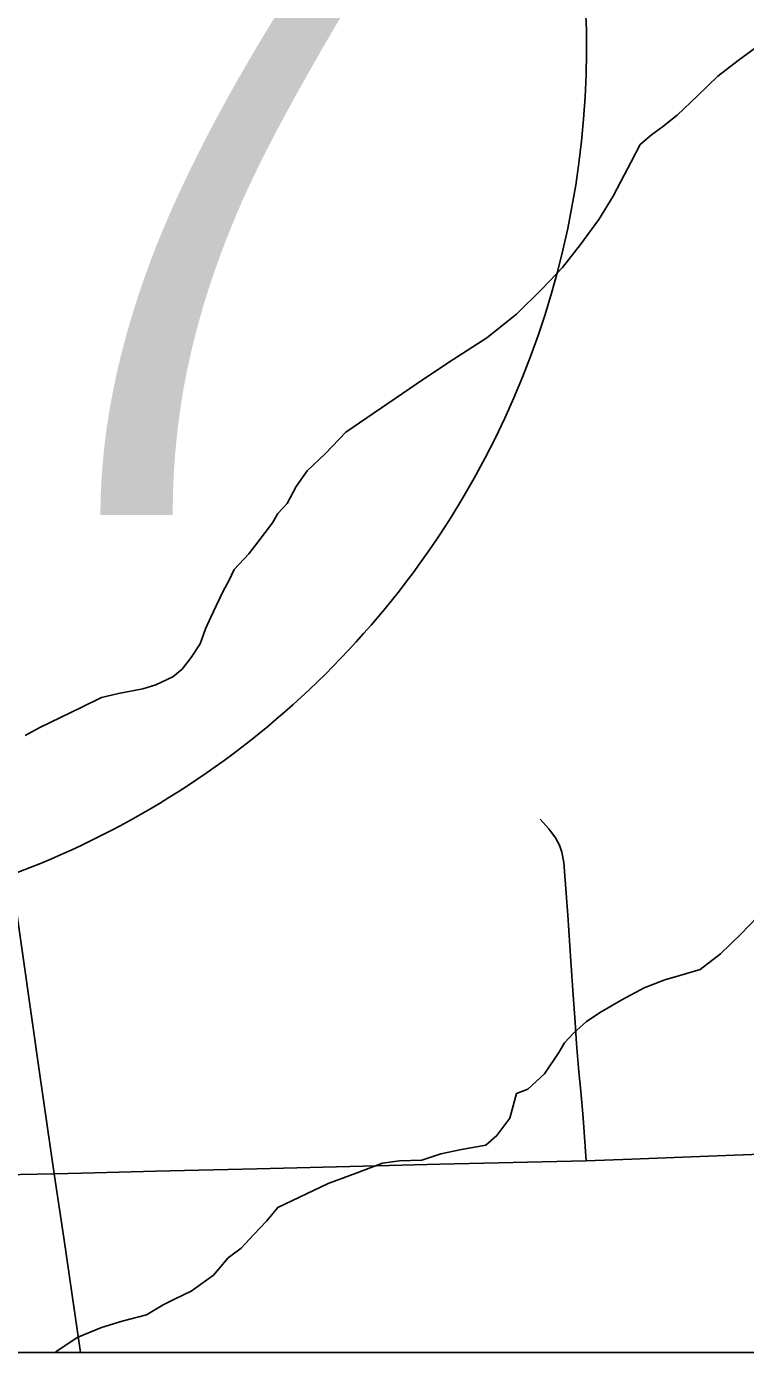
# Model space of a CAD drawing. Extents: x -59 to 82, y -3 to 49.
# Drawn here: x -11.789 to -11.6445, y 28.5482 to 28.8148 of the extents above; entities that cross this region are included whole.
import ezdxf

# ---------------------------------------------------------------- set-up
doc = ezdxf.new("R2010")
doc.units = 0
for name, color, linetype in [('GM_X_City_Street', 7, 'Continuous'), ('GM_X_Corporation', 7, 'Continuous'), ('GM_X_County_Road', 7, 'Continuous'), ('GM_X_Interstate_Route', 7, 'Continuous'), ('GM_X_Interstate_Shield', 7, 'Continuous'), ('GM_X_Minor_River', 7, 'Continuous'), ('SH_Data', 7, 'Continuous')]:
    doc.layers.add(name, color=color, linetype=linetype)

msp = doc.modelspace()

# ---------------------------------------------------------------- linework, layer by layer
at = {"layer": 'GM_X_City_Street'}
msp.add_lwpolyline([(-11.67656189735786, 28.586721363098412), (-11.677164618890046, 28.595389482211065), (-11.677624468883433, 28.60070216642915), (-11.678028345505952, 28.604641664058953), (-11.678475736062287, 28.610258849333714), (-11.678780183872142, 28.61459602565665), (-11.679196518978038, 28.620051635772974), (-11.679625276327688, 28.62688049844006), (-11.680240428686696, 28.63609539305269), (-11.680781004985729, 28.643123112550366), (-11.681048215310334, 28.64667735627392), (-11.681464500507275, 28.64876512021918), (-11.681942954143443, 28.650200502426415), (-11.682719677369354, 28.651691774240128), (-11.684030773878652, 28.653481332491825), (-11.685820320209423, 28.65545109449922)], dxfattribs=at)
at = {"layer": 'GM_X_Corporation'}
msp.add_lwpolyline([(-12.43225661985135, 31.172704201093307), (-12.423700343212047, 30.704955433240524), (-12.405357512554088, 29.65746219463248), (-12.397310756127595, 29.16675382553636), (-12.283220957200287, 29.16948166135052), (-12.280381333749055, 28.997679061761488), (-12.2779144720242, 28.918678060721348), (-12.274447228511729, 28.850712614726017), (-12.272900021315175, 28.785002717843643), (-12.270265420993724, 28.59659086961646), (-12.269334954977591, 28.548176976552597), (-9.837660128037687, 28.548176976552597)], dxfattribs=at)
at = {"layer": 'GM_X_County_Road'}
for points in [[(-11.853952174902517, 28.58279586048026), (-11.842846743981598, 28.582906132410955), (-11.838292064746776, 28.582949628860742), (-11.831575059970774, 28.583011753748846), (-11.824814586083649, 28.583167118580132), (-11.804943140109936, 28.58362690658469), (-11.797163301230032, 28.583806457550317), (-11.783460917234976, 28.584122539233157), (-11.775316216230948, 28.584310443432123), (-11.763118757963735, 28.584658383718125), (-11.742781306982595, 28.585118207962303), (-11.71873428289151, 28.58568988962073), (-11.705952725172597, 28.586031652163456), (-11.67656189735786, 28.586721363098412), (-11.667396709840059, 28.587056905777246), (-11.65545520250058, 28.58751545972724)], [(-11.65545520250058, 28.58751545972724), (-11.627591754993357, 28.588585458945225)]]:
    msp.add_lwpolyline(points, dxfattribs=at)
at = {"layer": 'GM_X_Interstate_Route'}
for points in [[(-11.781575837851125, 28.57121127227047), (-11.783460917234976, 28.584122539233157), (-11.786364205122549, 28.60400786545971), (-11.793304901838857, 28.65259901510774), (-11.798953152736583, 28.693764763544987), (-11.8034767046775, 28.725081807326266), (-11.809932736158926, 28.76979559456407), (-11.815257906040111, 28.80789796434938), (-11.821881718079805, 28.853419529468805), (-11.828983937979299, 28.901202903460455), (-11.833824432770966, 28.937528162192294), (-11.838832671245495, 28.978370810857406), (-11.842542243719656, 29.013403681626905), (-11.845934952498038, 29.05537720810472), (-11.848352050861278, 29.091696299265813), (-11.85012920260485, 29.1260828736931), (-11.851421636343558, 29.157561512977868), (-11.852067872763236, 29.181614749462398)], [(-11.778172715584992, 28.548176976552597), (-11.778820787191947, 28.552340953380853), (-11.781575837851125, 28.57121127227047)]]:
    msp.add_lwpolyline(points, dxfattribs=at)
at = {"layer": 'GM_X_Interstate_Shield'}
msp.add_arc((-11.854050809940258, 28.810623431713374), 0.1775585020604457, 281.53695833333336, 14.193353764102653, dxfattribs=at)
at = {"layer": 'GM_X_Minor_River'}
for points in [[(-11.642285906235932, 28.810716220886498), (-11.646009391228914, 28.807956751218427), (-11.650102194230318, 28.804807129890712), (-11.654174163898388, 28.800896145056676), (-11.65824802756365, 28.796987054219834)], [(-11.65824802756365, 28.796987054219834), (-11.661221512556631, 28.794627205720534), (-11.663458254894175, 28.79304576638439), (-11.665683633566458, 28.79108743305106), (-11.667490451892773, 28.78761584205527), (-11.668937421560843, 28.784916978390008), (-11.671100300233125, 28.78067834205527), (-11.674015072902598, 28.77603819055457), (-11.67767605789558, 28.770996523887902), (-11.681348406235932, 28.76633743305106), (-11.685410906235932, 28.762045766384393), (-11.690590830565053, 28.7569662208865), (-11.69654158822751, 28.7522465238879), (-11.703259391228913, 28.747888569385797), (-11.709230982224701, 28.74392644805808), (-11.724893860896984, 28.733248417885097), (-11.728956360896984, 28.728958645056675), (-11.732659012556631, 28.725439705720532), (-11.73485408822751, 28.722339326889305), (-11.736660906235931, 28.718867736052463), (-11.738507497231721, 28.7169188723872), (-11.739594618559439, 28.714987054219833), (-11.74106052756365, 28.71304766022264), (-11.742528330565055, 28.711108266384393), (-11.744365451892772, 28.7087787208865), (-11.747318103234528, 28.70565940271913), (-11.748395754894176, 28.70334879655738), (-11.749484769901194, 28.7014188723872), (-11.750920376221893, 28.69833743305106), (-11.75199802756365, 28.696026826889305), (-11.753073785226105, 28.693718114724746), (-11.754130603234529, 28.69064803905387), (-11.755956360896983, 28.68793781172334), (-11.757791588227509, 28.685608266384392), (-11.75964954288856, 28.68403819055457), (-11.763026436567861, 28.68242834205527), (-11.765662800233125, 28.681598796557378), (-11.770573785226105, 28.680708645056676), (-11.77396961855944, 28.679858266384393), (-11.778092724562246, 28.677848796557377), (-11.782217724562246, 28.675839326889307), (-11.786340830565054, 28.673829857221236), (-11.789335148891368, 28.67222947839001)], [(-11.642130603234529, 28.635782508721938), (-11.645456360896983, 28.632273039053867), (-11.64952643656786, 28.62836394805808), (-11.653619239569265, 28.625214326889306), (-11.657765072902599, 28.623964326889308)], [(-11.657765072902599, 28.623964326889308), (-11.660780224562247, 28.623123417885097), (-11.664912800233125, 28.62149462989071), (-11.66940711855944, 28.61909500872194), (-11.673520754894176, 28.616704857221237), (-11.676505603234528, 28.614723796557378), (-11.679100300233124, 28.61237531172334), (-11.680946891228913, 28.610424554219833), (-11.682034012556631, 28.60849462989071), (-11.684958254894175, 28.60423516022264), (-11.688291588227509, 28.60110447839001), (-11.690549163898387, 28.60028440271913), (-11.69193552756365, 28.595305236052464), (-11.69449802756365, 28.591814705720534), (-11.696725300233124, 28.58985447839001), (-11.701638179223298, 28.588966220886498), (-11.705791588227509, 28.58809500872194), (-11.709558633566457, 28.58685447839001), (-11.714111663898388, 28.58673705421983), (-11.71751696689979, 28.586267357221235), (-11.722778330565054, 28.584227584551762), (-11.728420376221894, 28.582176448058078), (-11.738545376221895, 28.577346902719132), (-11.740749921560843, 28.574627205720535), (-11.74333704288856, 28.571898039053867), (-11.745922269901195, 28.569166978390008), (-11.748526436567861, 28.567199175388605), (-11.75147151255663, 28.563697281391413), (-11.75594499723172, 28.56053819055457), (-11.759318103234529, 28.55892834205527), (-11.761564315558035, 28.557727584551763), (-11.764929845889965, 28.555738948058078), (-11.769833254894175, 28.55447000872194), (-11.773975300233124, 28.553220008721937), (-11.778859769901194, 28.551189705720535), (-11.78296204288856, 28.548420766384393), (-11.783278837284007, 28.548176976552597)]]:
    msp.add_lwpolyline(points, dxfattribs=at)
at = {"layer": 'SH_Data'}
msp.add_lwpolyline([(-15.078583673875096, 28.548176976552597), (-8.278583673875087, 28.548176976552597), (-8.278583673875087, 35.348176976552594), (-15.078583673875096, 35.348176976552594)], close=True, dxfattribs=at)

# ---------------------------------------------------------------- texts
at = {"layer": 'GM_X_Interstate_Shield'}
msp.add_text('77', height=0.11837121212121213, dxfattribs=at).set_placement((-11.890434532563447, 28.716555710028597))

doc.saveas('drawing.dxf')
